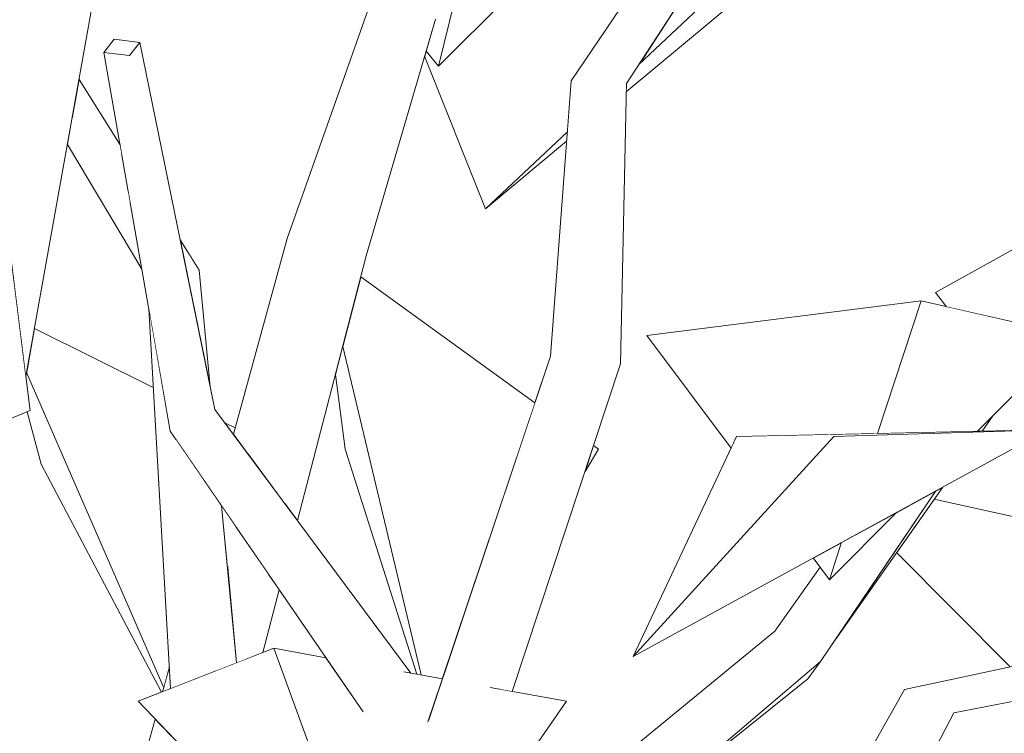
# Model space of a CAD drawing. Extents: x -289599 to -184549, y 66678 to 295474.
# Tile 296 of 656: x -263432 to -263330, y 71798 to 71872. Entities that reach past the tile are written whole.
import ezdxf

# ---------------------------------------------------------------- set-up
doc = ezdxf.new("R2010")
doc.units = 0
doc.header["$MEASUREMENT"] = 0
doc.linetypes.add('Wipeout_Contour', pattern=[1000, 0, -1000])
doc.layers.add('arch drzewa', color=8, linetype='Continuous')
doc.layers.add('arch drzewa_Nr_Pióra__4', color=8, linetype='Continuous', lineweight=9)

msp = doc.modelspace()

# ---------------------------------------------------------------- wipeouts: each hides what was drawn before it
at = {"color": 254, "linetype": 'Wipeout_Contour', "lineweight": 0, "ltscale": 1921801.21333333}
msp.add_wipeout([(-263434.84, 71862.95), (-263434.43, 71859.72), (-263428.99, 71889.59), (-263432.65, 71888.25), (-263434.47, 71873.51), (-263434.05, 71873.28)], dxfattribs=at).dxf.layer = 'arch drzewa'
at = {"color": 254, "linetype": 'Wipeout_Contour', "lineweight": 0, "ltscale": 1601061.578668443}
msp.add_wipeout([(-263366.93, 71839.1), (-263358.2, 71827.41), (-263357.64, 71828.61), (-263343.04, 71828.93), (-263338.52, 71842.67)], dxfattribs=at).dxf.layer = 'arch drzewa'
at = {"color": 254, "linetype": 'Wipeout_Contour', "lineweight": 0, "ltscale": 1280930.142502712}
msp.add_wipeout([(-263382.08, 71802.38), (-263380.89, 71802.17), (-263369.67, 71836.16), (-263376.92, 71836.95)], dxfattribs=at).dxf.layer = 'arch drzewa'
at = {"color": 254, "linetype": 'Wipeout_Contour', "lineweight": 0, "ltscale": 1281024.228022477}
msp.add_wipeout([(-263411.71, 71831.42), (-263412.95, 71830.35), (-263392.01, 71804.18), (-263391.42, 71804.08)], dxfattribs=at).dxf.layer = 'arch drzewa'
at = {"color": 254, "linetype": 'Wipeout_Contour', "lineweight": 0, "ltscale": 960573.323447}
msp.add_wipeout([(-263331.08, 71830.76), (-263332.68, 71829.16), (-263332.2, 71829.17)], dxfattribs=at).dxf.layer = 'arch drzewa'
at = {"color": 254, "linetype": 'Wipeout_Contour', "lineweight": 0, "ltscale": 960578.538732}
msp.add_wipeout([(-263361.37, 71749.83), (-263335.13, 71799.94), (-263339.42, 71800.96)], dxfattribs=at).dxf.layer = 'arch drzewa'
at = {"color": 254, "linetype": 'Wipeout_Contour', "lineweight": 0, "ltscale": 1281055.946530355}
msp.add_wipeout([(-263417.91, 71799.31), (-263431.85, 71748.48), (-263421.96, 71750.47), (-263413.93, 71795.19)], dxfattribs=at).dxf.layer = 'arch drzewa'

# ---------------------------------------------------------------- next in the draw order: wipeouts: each hides what was drawn before it
at = {"color": 254, "linetype": 'Wipeout_Contour', "lineweight": 0, "ltscale": 960841.018934}
msp.add_wipeout([(-263419.5, 71869.49), (-263420.55, 71868.14), (-263411.71, 71831.42)], dxfattribs=at).dxf.layer = 'arch drzewa'
at = {"color": 254, "linetype": 'Wipeout_Contour', "lineweight": 0, "ltscale": 960707.311324}
msp.add_wipeout([(-263369.06, 71865.23), (-263374.79, 71865.5), (-263369.67, 71836.16)], dxfattribs=at).dxf.layer = 'arch drzewa'
at = {"color": 254, "linetype": 'Wipeout_Contour', "lineweight": 0, "ltscale": 1280778.546240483}
msp.add_wipeout([(-263338.52, 71842.67), (-263343.04, 71828.93), (-263332.68, 71829.16), (-263322.77, 71839.1)], dxfattribs=at).dxf.layer = 'arch drzewa'
at = {"color": 254, "linetype": 'Wipeout_Contour', "lineweight": 0, "ltscale": 1280942.880584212}
msp.add_wipeout([(-263376.92, 71836.95), (-263389.6, 71799.12), (-263383.08, 71802.56), (-263382.08, 71802.38)], dxfattribs=at).dxf.layer = 'arch drzewa'
at = {"color": 254, "linetype": 'Wipeout_Contour', "lineweight": 0, "ltscale": 1280998.291624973}
msp.add_wipeout([(-263392.01, 71804.18), (-263412.95, 71830.35), (-263391.24, 71801.33), (-263392.09, 71804.2)], dxfattribs=at).dxf.layer = 'arch drzewa'
at = {"color": 254, "linetype": 'Wipeout_Contour', "lineweight": 0, "ltscale": 960689.616437}
msp.add_wipeout([(-263373.35, 71825), (-263371.95, 71827.3), (-263372.47, 71827.68)], dxfattribs=at).dxf.layer = 'arch drzewa'
at = {"color": 254, "linetype": 'Wipeout_Contour', "lineweight": 0, "ltscale": 960507.79052}
msp.add_wipeout([(-263335.13, 71799.94), (-263304.99, 71805.89), (-263306.55, 71808.21)], dxfattribs=at).dxf.layer = 'arch drzewa'
at = {"color": 254, "linetype": 'Wipeout_Contour', "lineweight": 0, "ltscale": 960595.882606}
msp.add_wipeout([(-263339.42, 71800.96), (-263366.48, 71750.78), (-263361.37, 71749.83)], dxfattribs=at).dxf.layer = 'arch drzewa'

# ---------------------------------------------------------------- next in the draw order: linework, layer by layer
at = {"layer": 'arch drzewa_Nr_Pióra__4', "linetype": 'Continuous'}
for p, q in [((-263366.93, 71839.1), (-263338.52, 71842.67)), ((-263373.35, 71825), (-263371.95, 71827.3)), ((-263371.95, 71827.3), (-263372.47, 71827.68))]:
    msp.add_line(p, q, dxfattribs=at)

# ---------------------------------------------------------------- next in the draw order: wipeouts: each hides what was drawn before it
at = {"color": 254, "linetype": 'Wipeout_Contour', "lineweight": 0, "ltscale": 960683.845883}
msp.add_wipeout([(-263369.06, 71865.23), (-263344.77, 71902.48), (-263348.7, 71904.05)], dxfattribs=at).dxf.layer = 'arch drzewa'
at = {"color": 254, "linetype": 'Wipeout_Contour', "lineweight": 0, "ltscale": 960707.097821}
msp.add_wipeout([(-263374.79, 71865.5), (-263376.92, 71836.95), (-263369.67, 71836.16)], dxfattribs=at).dxf.layer = 'arch drzewa'
at = {"color": 254, "linetype": 'Wipeout_Contour', "lineweight": 0, "ltscale": 1281026.658481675}
msp.add_wipeout([(-263391.24, 71801.33), (-263412.95, 71830.35), (-263416.35, 71829.18), (-263392.02, 71801.24)], dxfattribs=at).dxf.layer = 'arch drzewa'
at = {"color": 254, "linetype": 'Wipeout_Contour', "lineweight": 0, "ltscale": 960589.392607}
msp.add_wipeout([(-263366.48, 71750.78), (-263339.42, 71800.96), (-263340.22, 71802.36)], dxfattribs=at).dxf.layer = 'arch drzewa'

# ---------------------------------------------------------------- next in the draw order: wipeouts: each hides what was drawn before it
at = {"color": 254, "linetype": 'Wipeout_Contour', "lineweight": 0, "ltscale": 960702.926336}
msp.add_wipeout([(-263348.7, 71904.05), (-263374.79, 71865.5), (-263369.06, 71865.23)], dxfattribs=at).dxf.layer = 'arch drzewa'
at = {"color": 254, "linetype": 'Wipeout_Contour', "lineweight": 0, "ltscale": 960825.469699}
msp.add_wipeout([(-263411.71, 71831.42), (-263420.55, 71868.14), (-263412.95, 71830.35)], dxfattribs=at).dxf.layer = 'arch drzewa'
at = {"color": 254, "linetype": 'Wipeout_Contour', "lineweight": 0, "ltscale": 960728.509471}
msp.add_wipeout([(-263383.66, 71852.24), (-263375.26, 71859.23), (-263375.18, 71860.22)], dxfattribs=at).dxf.layer = 'arch drzewa'
at = {"color": 254, "linetype": 'Wipeout_Contour', "lineweight": 0, "ltscale": 960761.662697}
msp.add_wipeout([(-263416.35, 71829.18), (-263396.41, 71800.15), (-263392.02, 71801.24)], dxfattribs=at).dxf.layer = 'arch drzewa'
at = {"color": 254, "linetype": 'Wipeout_Contour', "lineweight": 0, "ltscale": 960538.988381}
msp.add_wipeout([(-263306.55, 71808.21), (-263339.42, 71800.96), (-263335.13, 71799.94)], dxfattribs=at).dxf.layer = 'arch drzewa'
at = {"color": 254, "linetype": 'Wipeout_Contour', "lineweight": 0, "ltscale": 1280807.682724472}
msp.add_wipeout([(-263366.6, 71750.9), (-263366.48, 71750.78), (-263340.22, 71802.36), (-263365.85, 71757.23)], dxfattribs=at).dxf.layer = 'arch drzewa'

# ---------------------------------------------------------------- next in the draw order: wipeouts: each hides what was drawn before it
at = {"color": 254, "linetype": 'Wipeout_Contour', "lineweight": 0, "ltscale": 1601158.054664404}
msp.add_wipeout([(-263369.06, 71865.23), (-263369.07, 71864.38), (-263354.27, 71876.72), (-263357.21, 71877.16), (-263367.77, 71867.2)], dxfattribs=at).dxf.layer = 'arch drzewa'
at = {"color": 254, "linetype": 'Wipeout_Contour', "lineweight": 0, "ltscale": 960845.44098}
msp.add_wipeout([(-263420.55, 71868.14), (-263423.21, 71868.46), (-263412.95, 71830.35)], dxfattribs=at).dxf.layer = 'arch drzewa'
at = {"color": 254, "linetype": 'Wipeout_Contour', "lineweight": 0, "ltscale": 1281034.458840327}
msp.add_wipeout([(-263404.39, 71821.55), (-263403.16, 71819.91), (-263396.02, 71847.35), (-263397.7, 71849.53)], dxfattribs=at).dxf.layer = 'arch drzewa'
at = {"color": 254, "linetype": 'Wipeout_Contour', "lineweight": 0, "ltscale": 1281033.996749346}
msp.add_wipeout([(-263408.19, 71805.64), (-263406.73, 71806.21), (-263405.04, 71812.71), (-263406.12, 71814.29)], dxfattribs=at).dxf.layer = 'arch drzewa'
at = {"color": 254, "linetype": 'Wipeout_Contour', "lineweight": 0, "ltscale": 960513.899957}
msp.add_wipeout([(-263339.42, 71800.96), (-263306.55, 71808.21), (-263305.69, 71809.79)], dxfattribs=at).dxf.layer = 'arch drzewa'
at = {"color": 254, "linetype": 'Wipeout_Contour', "lineweight": 0, "ltscale": 960800.120074}
msp.add_wipeout([(-263417.13, 71802.15), (-263416.3, 71802.47), (-263416.43, 71804.71)], dxfattribs=at).dxf.layer = 'arch drzewa'
at = {"color": 254, "linetype": 'Wipeout_Contour', "lineweight": 0, "ltscale": 960617.667295}
msp.add_wipeout([(-263364.19, 71792.28), (-263350.26, 71803.49), (-263348.95, 71805.29)], dxfattribs=at).dxf.layer = 'arch drzewa'

# ---------------------------------------------------------------- next in the draw order: wipeouts: each hides what was drawn before it
at = {"color": 254, "linetype": 'Wipeout_Contour', "lineweight": 0, "ltscale": 960694.186904}
msp.add_wipeout([(-263367.77, 71867.2), (-263357.21, 71877.16), (-263361.31, 71877.11)], dxfattribs=at).dxf.layer = 'arch drzewa'
at = {"color": 254, "linetype": 'Wipeout_Contour', "lineweight": 0, "ltscale": 960774.314614}
msp.add_wipeout([(-263396.02, 71847.35), (-263388.86, 71871.89), (-263390.95, 71875.21)], dxfattribs=at).dxf.layer = 'arch drzewa'
at = {"color": 254, "linetype": 'Wipeout_Contour', "lineweight": 0, "ltscale": 960831.881964}
msp.add_wipeout([(-263412.95, 71830.35), (-263423.21, 71868.46), (-263416.35, 71829.18)], dxfattribs=at).dxf.layer = 'arch drzewa'
at = {"color": 254, "linetype": 'Wipeout_Contour', "lineweight": 0, "ltscale": 960778.054523}
msp.add_wipeout([(-263397.7, 71849.53), (-263404.51, 71821.72), (-263404.39, 71821.55)], dxfattribs=at).dxf.layer = 'arch drzewa'
at = {"color": 254, "linetype": 'Wipeout_Contour', "lineweight": 0, "ltscale": 1281037.135533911}
msp.add_wipeout([(-263408.48, 71805.53), (-263408.19, 71805.64), (-263406.12, 71814.29), (-263406.28, 71814.51)], dxfattribs=at).dxf.layer = 'arch drzewa'
at = {"color": 254, "linetype": 'Wipeout_Contour', "lineweight": 0, "ltscale": 960543.985661}
msp.add_wipeout([(-263305.69, 71809.79), (-263340.22, 71802.36), (-263339.42, 71800.96)], dxfattribs=at).dxf.layer = 'arch drzewa'
at = {"color": 254, "linetype": 'Wipeout_Contour', "lineweight": 0, "ltscale": 1280854.165827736}
msp.add_wipeout([(-263353.66, 71808.43), (-263377.07, 71783.78), (-263376.18, 71782.06), (-263348.95, 71805.29)], dxfattribs=at).dxf.layer = 'arch drzewa'

# ---------------------------------------------------------------- next in the draw order: wipeouts: each hides what was drawn before it
at = {"color": 254, "linetype": 'Wipeout_Contour', "lineweight": 0, "ltscale": 2561982.415151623}
msp.add_wipeout([(-263389.83, 71868.58), (-263389.98, 71868.05), (-263383.66, 71852.24), (-263375.18, 71860.22), (-263374.79, 71865.5), (-263366.98, 71877.04), (-263378.65, 71876.9), (-263388.55, 71867.01)], dxfattribs=at).dxf.layer = 'arch drzewa'
at = {"color": 254, "linetype": 'Wipeout_Contour', "lineweight": 0, "ltscale": 1281150.096968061}
msp.add_wipeout([(-263422.15, 71869.81), (-263423.21, 71868.46), (-263420.55, 71868.14), (-263419.5, 71869.49)], dxfattribs=at).dxf.layer = 'arch drzewa'
at = {"color": 254, "linetype": 'Wipeout_Contour', "lineweight": 0, "ltscale": 1281151.880940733}
msp.add_wipeout([(-263425.8, 71865.63), (-263425.98, 71864.66), (-263421.34, 71857.77), (-263421.53, 71858.86)], dxfattribs=at).dxf.layer = 'arch drzewa'
at = {"color": 254, "linetype": 'Wipeout_Contour', "lineweight": 0, "ltscale": 1281049.505854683}
msp.add_wipeout([(-263404.24, 71849.14), (-263408.26, 71826.77), (-263404.51, 71821.72), (-263397.7, 71849.53)], dxfattribs=at).dxf.layer = 'arch drzewa'
at = {"color": 254, "linetype": 'Wipeout_Contour', "lineweight": 0, "ltscale": 960819.043423}
msp.add_wipeout([(-263413.33, 71845.88), (-263414.5, 71845.09), (-263412.19, 71833.76)], dxfattribs=at).dxf.layer = 'arch drzewa'
at = {"color": 254, "linetype": 'Wipeout_Contour', "lineweight": 0, "ltscale": 960589.694899}
msp.add_wipeout([(-263347.88, 71806.87), (-263336.28, 71823.37), (-263336.98, 71822.98)], dxfattribs=at).dxf.layer = 'arch drzewa'
at = {"color": 254, "linetype": 'Wipeout_Contour', "lineweight": 0, "ltscale": 1601305.705177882}
msp.add_wipeout([(-263410.4, 71814.84), (-263409.49, 71805.13), (-263408.48, 71805.53), (-263406.28, 71814.51), (-263409.59, 71819.34)], dxfattribs=at).dxf.layer = 'arch drzewa'
at = {"color": 254, "linetype": 'Wipeout_Contour', "lineweight": 0, "ltscale": 960656.377956}
msp.add_wipeout([(-263353.66, 71808.43), (-263379.06, 71787.6), (-263377.07, 71783.78)], dxfattribs=at).dxf.layer = 'arch drzewa'

# ---------------------------------------------------------------- next in the draw order: linework, layer by layer
at = {"layer": 'arch drzewa_Nr_Pióra__4', "linetype": 'Continuous'}
for p, q in [((-263419.5, 71869.49), (-263420.55, 71868.14)), ((-263376.92, 71836.95), (-263374.79, 71865.5)), ((-263369.67, 71836.16), (-263369.06, 71865.23)), ((-263375.18, 71860.22), (-263383.66, 71852.24)), ((-263383.66, 71852.24), (-263375.26, 71859.23)), ((-263364.19, 71792.28), (-263350.26, 71803.49)), ((-263365.91, 71757.11), (-263340.22, 71802.36)), ((-263361.37, 71749.83), (-263335.13, 71799.94))]:
    msp.add_line(p, q, dxfattribs=at)

# ---------------------------------------------------------------- next in the draw order: wipeouts: each hides what was drawn before it
at = {"color": 254, "linetype": 'Wipeout_Contour', "lineweight": 0, "ltscale": 2882244.365349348}
msp.add_wipeout([(-263384.96, 71881.51), (-263388.55, 71867.01), (-263363.66, 71891.87), (-263369.21, 71892.58), (-263375.17, 71884.48), (-263378.53, 71879.91), (-263378.96, 71882.25), (-263380.94, 71893.18), (-263382.12, 71888.5)], dxfattribs=at).dxf.layer = 'arch drzewa'
at = {"color": 254, "linetype": 'Wipeout_Contour', "lineweight": 0, "ltscale": 960776.694021}
msp.add_wipeout([(-263390.95, 71875.21), (-263397.7, 71849.53), (-263396.02, 71847.35)], dxfattribs=at).dxf.layer = 'arch drzewa'
at = {"color": 254, "linetype": 'Wipeout_Contour', "lineweight": 0, "ltscale": 1281149.602009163}
msp.add_wipeout([(-263426.28, 71862.96), (-263420.67, 71853.9), (-263421.34, 71857.77), (-263425.98, 71864.66)], dxfattribs=at).dxf.layer = 'arch drzewa'
at = {"color": 254, "linetype": 'Wipeout_Contour', "lineweight": 0, "ltscale": 960826.988787}
msp.add_wipeout([(-263413.33, 71845.88), (-263415.3, 71849), (-263415.25, 71848.72)], dxfattribs=at).dxf.layer = 'arch drzewa'
at = {"color": 254, "linetype": 'Wipeout_Contour', "lineweight": 0, "ltscale": 960796.504298}
msp.add_wipeout([(-263404.24, 71849.14), (-263409.8, 71828.86), (-263408.26, 71826.77)], dxfattribs=at).dxf.layer = 'arch drzewa'
at = {"color": 254, "linetype": 'Wipeout_Contour', "lineweight": 0, "ltscale": 1601232.249186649}
msp.add_wipeout([(-263398.47, 71837.96), (-263390.35, 71803.88), (-263388.13, 71803.48), (-263378.54, 71832.09), (-263396.58, 71845.19)], dxfattribs=at).dxf.layer = 'arch drzewa'
at = {"color": 254, "linetype": 'Wipeout_Contour', "lineweight": 0, "ltscale": 960593.038929}
msp.add_wipeout([(-263339.73, 71821.48), (-263348.95, 71805.29), (-263336.98, 71822.98)], dxfattribs=at).dxf.layer = 'arch drzewa'
at = {"color": 254, "linetype": 'Wipeout_Contour', "lineweight": 0, "ltscale": 960793.068173}
msp.add_wipeout([(-263409.59, 71819.34), (-263411.02, 71821.42), (-263410.4, 71814.84)], dxfattribs=at).dxf.layer = 'arch drzewa'

# ---------------------------------------------------------------- next in the draw order: linework, layer by layer
at = {"layer": 'arch drzewa_Nr_Pióra__4', "linetype": 'Continuous'}
for p, q in [((-263374.79, 71865.5), (-263348.7, 71904.05)), ((-263369.06, 71865.23), (-263344.77, 71902.48)), ((-263357.21, 71877.16), (-263367.77, 71867.2)), ((-263369.07, 71864.38), (-263354.27, 71876.72))]:
    msp.add_line(p, q, dxfattribs=at)

# ---------------------------------------------------------------- next in the draw order: wipeouts: each hides what was drawn before it
at = {"color": 254, "linetype": 'Wipeout_Contour', "lineweight": 0, "ltscale": 1281023.633763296}
msp.add_wipeout([(-263389.83, 71868.58), (-263388.55, 71867.01), (-263384.96, 71881.51), (-263388.86, 71871.89)], dxfattribs=at).dxf.layer = 'arch drzewa'
at = {"color": 254, "linetype": 'Wipeout_Contour', "lineweight": 0, "ltscale": 2241832.193033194}
msp.add_wipeout([(-263395.65, 71873.38), (-263397.7, 71849.53), (-263390.95, 71875.21), (-263392.44, 71874.63), (-263394.11, 71873.38), (-263394.47, 71873.32), (-263394.55, 71873.81)], dxfattribs=at).dxf.layer = 'arch drzewa'
at = {"color": 254, "linetype": 'Wipeout_Contour', "lineweight": 0, "ltscale": 1281147.345449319}
msp.add_wipeout([(-263426.51, 71861.72), (-263420.48, 71852.84), (-263420.67, 71853.9), (-263426.28, 71862.96)], dxfattribs=at).dxf.layer = 'arch drzewa'
at = {"color": 254, "linetype": 'Wipeout_Contour', "lineweight": 0, "ltscale": 960825.419888}
msp.add_wipeout([(-263415.25, 71848.72), (-263414.5, 71845.09), (-263413.33, 71845.88)], dxfattribs=at).dxf.layer = 'arch drzewa'
at = {"color": 254, "linetype": 'Wipeout_Contour', "lineweight": 0, "ltscale": 1601252.998356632}
msp.add_wipeout([(-263398.47, 71837.96), (-263399.22, 71835.05), (-263398.22, 71827.3), (-263390.77, 71803.96), (-263390.35, 71803.88)], dxfattribs=at).dxf.layer = 'arch drzewa'
at = {"color": 254, "linetype": 'Wipeout_Contour', "lineweight": 0, "ltscale": 1281053.844339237}
msp.add_wipeout([(-263412.1, 71822.99), (-263409.72, 71805.04), (-263409.49, 71805.13), (-263411.02, 71821.42)], dxfattribs=at).dxf.layer = 'arch drzewa'
at = {"color": 254, "linetype": 'Wipeout_Contour', "lineweight": 0, "ltscale": 1921209.942155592}
msp.add_wipeout([(-263348.99, 71815.06), (-263353.66, 71808.43), (-263348.95, 71805.29), (-263339.73, 71821.48), (-263341.06, 71820.75), (-263348.02, 71813.76)], dxfattribs=at).dxf.layer = 'arch drzewa'

# ---------------------------------------------------------------- next in the draw order: linework, layer by layer
at = {"layer": 'arch drzewa_Nr_Pióra__4', "linetype": 'Continuous'}
for p, q in [((-263388.55, 71867.01), (-263363.66, 71891.87)), ((-263384.96, 71881.51), (-263388.55, 71867.01)), ((-263383.66, 71852.24), (-263389.98, 71868.05)), ((-263388.55, 71867.01), (-263389.83, 71868.58)), ((-263413.33, 71845.88), (-263415.3, 71849)), ((-263403.16, 71819.91), (-263396.02, 71847.35)), ((-263378.54, 71832.09), (-263396.58, 71845.19)), ((-263398.22, 71827.3), (-263399.22, 71835.05)), ((-263350.26, 71803.49), (-263348.95, 71805.29))]:
    msp.add_line(p, q, dxfattribs=at)

# ---------------------------------------------------------------- next in the draw order: wipeouts: each hides what was drawn before it
at = {"color": 254, "linetype": 'Wipeout_Contour', "lineweight": 0, "ltscale": 960789.676843}
msp.add_wipeout([(-263395.65, 71873.38), (-263404.24, 71849.14), (-263397.7, 71849.53)], dxfattribs=at).dxf.layer = 'arch drzewa'
at = {"color": 254, "linetype": 'Wipeout_Contour', "lineweight": 0, "ltscale": 1281143.715413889}
msp.add_wipeout([(-263426.51, 71861.72), (-263427.01, 71858.89), (-263419.28, 71845.97), (-263420.48, 71852.84)], dxfattribs=at).dxf.layer = 'arch drzewa'
at = {"color": 254, "linetype": 'Wipeout_Contour', "lineweight": 0, "ltscale": 1281057.35443213}
msp.add_wipeout([(-263412.1, 71822.99), (-263412.98, 71824.27), (-263411.03, 71804.53), (-263409.72, 71805.04)], dxfattribs=at).dxf.layer = 'arch drzewa'
at = {"color": 254, "linetype": 'Wipeout_Contour', "lineweight": 0, "ltscale": 2241260.243897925}
msp.add_wipeout([(-263337.17, 71822.1), (-263341.05, 71816.58), (-263329.28, 71804.72), (-263315.05, 71807.78), (-263314.84, 71815.73), (-263315.2, 71815.27), (-263317.07, 71817.69)], dxfattribs=at).dxf.layer = 'arch drzewa'
at = {"color": 254, "linetype": 'Wipeout_Contour', "lineweight": 0, "ltscale": 960610.4181}
msp.add_wipeout([(-263349.71, 71816.02), (-263348.02, 71813.76), (-263346.75, 71817.64)], dxfattribs=at).dxf.layer = 'arch drzewa'

# ---------------------------------------------------------------- next in the draw order: linework, layer by layer
at = {"layer": 'arch drzewa_Nr_Pióra__4', "linetype": 'Continuous'}
for p, q in [((-263404.24, 71849.14), (-263395.65, 71873.38)), ((-263396.02, 71847.35), (-263388.86, 71871.89))]:
    msp.add_line(p, q, dxfattribs=at)

# ---------------------------------------------------------------- next in the draw order: wipeouts: each hides what was drawn before it
at = {"color": 254, "linetype": 'Wipeout_Contour', "lineweight": 0, "ltscale": 1281170.73489973}
msp.add_wipeout([(-263428.99, 71889.59), (-263431.75, 71838.28), (-263431.32, 71834.86), (-263421.9, 71887.39)], dxfattribs=at).dxf.layer = 'arch drzewa'
at = {"color": 254, "linetype": 'Wipeout_Contour', "lineweight": 0, "ltscale": 1281064.451149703}
msp.add_wipeout([(-263415.8, 71828.38), (-263411.56, 71804.32), (-263411.03, 71804.53), (-263412.98, 71824.27)], dxfattribs=at).dxf.layer = 'arch drzewa'
at = {"color": 254, "linetype": 'Wipeout_Contour', "lineweight": 0, "ltscale": 960602.827813}
msp.add_wipeout([(-263348.02, 71813.76), (-263341.06, 71820.75), (-263346.75, 71817.64)], dxfattribs=at).dxf.layer = 'arch drzewa'

# ---------------------------------------------------------------- next in the draw order: linework, layer by layer
at = {"layer": 'arch drzewa_Nr_Pióra__4', "linetype": 'Continuous'}
for p, q in [((-263423.21, 71868.46), (-263422.15, 71869.81)), ((-263422.15, 71869.81), (-263419.5, 71869.49)), ((-263420.55, 71868.14), (-263423.21, 71868.46)), ((-263421.53, 71858.86), (-263425.8, 71865.63)), ((-263419.28, 71845.97), (-263427.01, 71858.89))]:
    msp.add_line(p, q, dxfattribs=at)

# ---------------------------------------------------------------- next in the draw order: wipeouts: each hides what was drawn before it
at = {"color": 254, "linetype": 'Wipeout_Contour', "lineweight": 0, "ltscale": 960887.906945}
msp.add_wipeout([(-263434.43, 71859.72), (-263431.75, 71838.28), (-263428.99, 71889.59)], dxfattribs=at).dxf.layer = 'arch drzewa'
at = {"color": 254, "linetype": 'Wipeout_Contour', "lineweight": 0, "ltscale": 1601350.727169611}
msp.add_wipeout([(-263418.56, 71841.86), (-263416.3, 71802.47), (-263411.56, 71804.32), (-263415.8, 71828.38), (-263416.35, 71829.18)], dxfattribs=at).dxf.layer = 'arch drzewa'
at = {"color": 254, "linetype": 'Wipeout_Contour', "lineweight": 0, "ltscale": 960800.664217}
msp.add_wipeout([(-263410.68, 71830.04), (-263409.8, 71828.86), (-263409.62, 71829.52)], dxfattribs=at).dxf.layer = 'arch drzewa'
at = {"color": 254, "linetype": 'Wipeout_Contour', "lineweight": 0, "ltscale": 1280827.099444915}
msp.add_wipeout([(-263368.37, 71805.81), (-263347.57, 71828.61), (-263325.39, 71829.32), (-263357.64, 71828.61)], dxfattribs=at).dxf.layer = 'arch drzewa'

# ---------------------------------------------------------------- next in the draw order: linework, layer by layer
at = {"layer": 'arch drzewa_Nr_Pióra__4', "linetype": 'Continuous'}
for p, q in [((-263409.8, 71828.86), (-263404.24, 71849.14)), ((-263412.19, 71833.76), (-263413.33, 71845.88)), ((-263409.62, 71829.52), (-263410.68, 71830.04))]:
    msp.add_line(p, q, dxfattribs=at)

# ---------------------------------------------------------------- next in the draw order: wipeouts: each hides what was drawn before it
at = {"color": 254, "linetype": 'Wipeout_Contour', "lineweight": 0, "ltscale": 960883.495853}
msp.add_wipeout([(-263435.64, 71852.35), (-263430.88, 71831.3), (-263434.84, 71862.95)], dxfattribs=at).dxf.layer = 'arch drzewa'
at = {"color": 254, "linetype": 'Wipeout_Contour', "lineweight": 0, "ltscale": 960611.42811}
msp.add_wipeout([(-263368.37, 71805.81), (-263325.39, 71829.32), (-263347.57, 71828.61)], dxfattribs=at).dxf.layer = 'arch drzewa'

# ---------------------------------------------------------------- next in the draw order: linework, layer by layer
at = {"layer": 'arch drzewa_Nr_Pióra__4', "linetype": 'Continuous'}
for p, q in [((-263338.52, 71842.67), (-263343.04, 71828.93)), ((-263358.2, 71827.41), (-263366.93, 71839.1)), ((-263368.37, 71805.81), (-263357.64, 71828.61)), ((-263368.37, 71805.81), (-263347.57, 71828.61)), ((-263348.02, 71813.76), (-263341.06, 71820.75)), ((-263346.75, 71817.64), (-263348.02, 71813.76)), ((-263348.02, 71813.76), (-263349.71, 71816.02)), ((-263353.66, 71808.43), (-263348.99, 71815.06)), ((-263340.22, 71802.36), (-263305.69, 71809.79)), ((-263335.13, 71799.94), (-263304.99, 71805.89))]:
    msp.add_line(p, q, dxfattribs=at)

# ---------------------------------------------------------------- next in the draw order: wipeouts: each hides what was drawn before it
at = {"color": 254, "linetype": 'Wipeout_Contour', "lineweight": 0, "ltscale": 2881677.141705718}
msp.add_wipeout([(-263313.05, 71856.88), (-263337.02, 71843.56), (-263335.87, 71842.07), (-263322.77, 71839.1), (-263328.87, 71832.98), (-263326.03, 71829.31), (-263325.39, 71829.32), (-263325.85, 71829.07), (-263315.2, 71815.27)], dxfattribs=at).dxf.layer = 'arch drzewa'
at = {"color": 254, "linetype": 'Wipeout_Contour', "lineweight": 0, "ltscale": 2562367.743355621}
msp.add_wipeout([(-263442.18, 71854.04), (-263440.25, 71836.55), (-263436.8, 71837.05), (-263440.01, 71834.32), (-263439.29, 71827.79), (-263430.88, 71831.3), (-263435.64, 71852.35), (-263436.27, 71844.13)], dxfattribs=at).dxf.layer = 'arch drzewa'

# ---------------------------------------------------------------- next in the draw order: linework, layer by layer
at = {"layer": 'arch drzewa_Nr_Pióra__4', "linetype": 'Continuous'}
for p, q in [((-263337.02, 71843.56), (-263313.05, 71856.88)), ((-263335.87, 71842.07), (-263337.02, 71843.56)), ((-263322.77, 71839.1), (-263338.52, 71842.67)), ((-263332.68, 71829.16), (-263322.77, 71839.1)), ((-263332.2, 71829.17), (-263331.08, 71830.76)), ((-263325.39, 71829.32), (-263368.37, 71805.81)), ((-263357.64, 71828.61), (-263325.39, 71829.32)), ((-263347.57, 71828.61), (-263325.39, 71829.32)), ((-263348.95, 71805.29), (-263336.98, 71822.98)), ((-263347.88, 71806.87), (-263336.28, 71823.37)), ((-263317.07, 71817.69), (-263337.17, 71822.1)), ((-263341.05, 71816.58), (-263329.28, 71804.72))]:
    msp.add_line(p, q, dxfattribs=at)

# ---------------------------------------------------------------- next in the draw order: wipeouts: each hides what was drawn before it
at = {"color": 254, "linetype": 'Wipeout_Contour', "lineweight": 0, "ltscale": 1601387.674449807}
msp.add_wipeout([(-263430.43, 71839.83), (-263431.25, 71835.25), (-263417.02, 71802.56), (-263416.43, 71804.71), (-263418.1, 71833.71)], dxfattribs=at).dxf.layer = 'arch drzewa'

# ---------------------------------------------------------------- next in the draw order: wipeouts: each hides what was drawn before it
at = {"color": 254, "linetype": 'Wipeout_Contour', "lineweight": 0, "ltscale": 2562237.549141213}
msp.add_wipeout([(-263431.32, 71834.86), (-263430.88, 71831.3), (-263431.19, 71831.18), (-263429.71, 71825.74), (-263417.24, 71802.1), (-263417.13, 71802.15), (-263417.02, 71802.56), (-263431.25, 71835.25)], dxfattribs=at).dxf.layer = 'arch drzewa'

# ---------------------------------------------------------------- next in the draw order: linework, layer by layer
at = {"layer": 'arch drzewa_Nr_Pióra__4', "linetype": 'Continuous'}
for p, q in [((-263431.32, 71834.86), (-263421.9, 71887.39)), ((-263411.71, 71831.42), (-263419.5, 71869.49)), ((-263416.35, 71829.18), (-263423.21, 71868.46)), ((-263430.88, 71831.3), (-263434.84, 71862.95)), ((-263418.1, 71833.71), (-263430.43, 71839.83)), ((-263430.88, 71831.3), (-263439.29, 71827.79)), ((-263429.71, 71825.74), (-263431.19, 71831.18))]:
    msp.add_line(p, q, dxfattribs=at)

# ---------------------------------------------------------------- next in the draw order: wipeouts: each hides what was drawn before it
at = {"color": 254, "linetype": 'Wipeout_Contour', "lineweight": 0, "ltscale": 960763.50491}
msp.add_wipeout([(-263393.84, 71774.4), (-263419.68, 71801.15), (-263405.6, 71806.65)], dxfattribs=at).dxf.layer = 'arch drzewa'

# ---------------------------------------------------------------- next in the draw order: linework, layer by layer
at = {"layer": 'arch drzewa_Nr_Pióra__4', "linetype": 'Continuous'}
for p, q in [((-263416.3, 71802.47), (-263418.56, 71841.86)), ((-263431.25, 71835.25), (-263417.02, 71802.56)), ((-263417.24, 71802.1), (-263429.71, 71825.74)), ((-263409.49, 71805.13), (-263411.02, 71821.42)), ((-263417.13, 71802.15), (-263416.43, 71804.71)), ((-263431.85, 71748.48), (-263417.91, 71799.31))]:
    msp.add_line(p, q, dxfattribs=at)

# ---------------------------------------------------------------- next in the draw order: wipeouts: each hides what was drawn before it
at = {"color": 254, "linetype": 'Wipeout_Contour', "lineweight": 0, "ltscale": 3522658.062649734}
msp.add_wipeout([(-263400.2, 71805.67), (-263405.6, 71806.65), (-263393.84, 71774.4), (-263375.28, 71801.15), (-263383.08, 71802.56), (-263389.6, 71799.12), (-263388.13, 71803.48), (-263392.09, 71804.2), (-263391.24, 71801.33), (-263392.02, 71801.24), (-263396.41, 71800.15)], dxfattribs=at).dxf.layer = 'arch drzewa'

# ---------------------------------------------------------------- next in the draw order: linework, layer by layer
at = {"layer": 'arch drzewa_Nr_Pióra__4', "linetype": 'Continuous'}
for p, q in [((-263398.47, 71837.96), (-263390.35, 71803.88)), ((-263389.63, 71799.03), (-263376.92, 71836.95)), ((-263380.89, 71802.17), (-263369.67, 71836.16)), ((-263391.42, 71804.08), (-263411.71, 71831.42)), ((-263396.35, 71800.07), (-263416.35, 71829.18)), ((-263390.77, 71803.96), (-263398.22, 71827.3)), ((-263406.73, 71806.21), (-263405.04, 71812.71)), ((-263379.06, 71787.6), (-263353.66, 71808.43)), ((-263419.68, 71801.15), (-263405.6, 71806.65)), ((-263405.6, 71806.65), (-263393.84, 71774.4)), ((-263400.2, 71805.67), (-263405.6, 71806.65)), ((-263376.18, 71782.06), (-263348.95, 71805.29)), ((-263388.13, 71803.48), (-263392.13, 71804.21)), ((-263375.28, 71801.15), (-263383.19, 71802.58)), ((-263393.84, 71774.4), (-263419.68, 71801.15)), ((-263393.84, 71774.4), (-263375.28, 71801.15))]:
    msp.add_line(p, q, dxfattribs=at)

doc.saveas('drawing.dxf')
